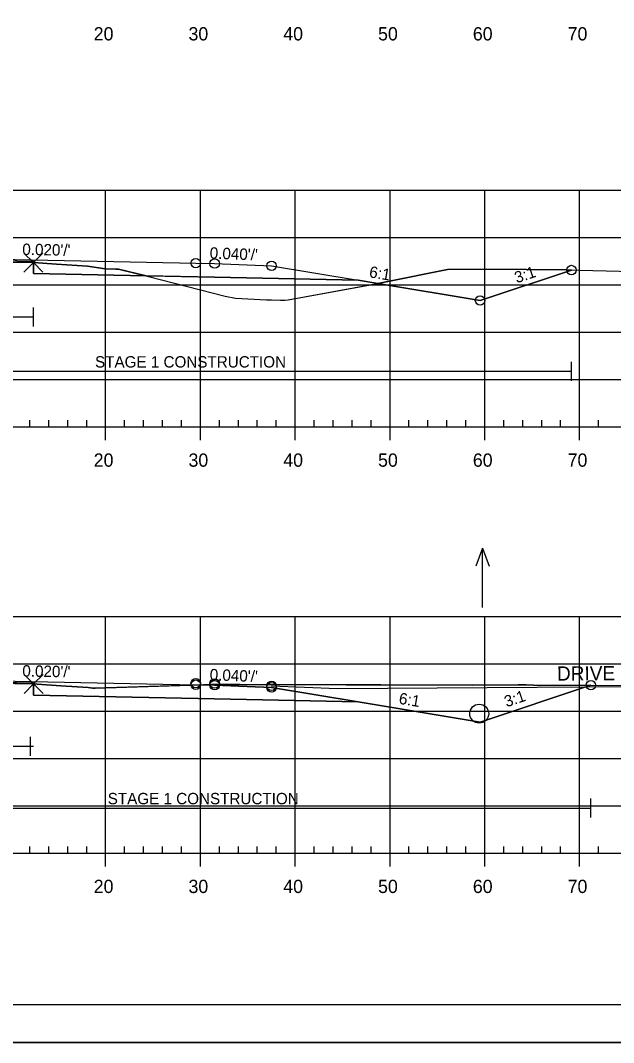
# Model space of a CAD drawing. Extents: x 1365647 to 1367999, y 387113 to 400173.
# Drawn here: x 1365905.1 to 1365967.7, y 389292.8 to 389400.7 of the extents above; entities that cross this region are included whole.
import ezdxf

# ---------------------------------------------------------------- set-up
doc = ezdxf.new("R2010")
doc.units = 0
for name, color, linetype in [('R_Alt Surface', 7, 'Continuous'), ('R_Axis', 7, 'Continuous'), ('R_Axis Annot', 7, 'Continuous'), ('R_Border', 7, 'Continuous'), ('R_Contours', 7, 'Continuous'), ('R_Drive', 7, 'Continuous'), ('R_Exist Surface', 7, 'Continuous'), ('R_Fin Surface', 7, 'Continuous'), ('R_Fin Surface Annot', 7, 'Continuous'), ('R_Grid', 7, 'Continuous'), ('R_No Plot', 7, 'Continuous'), ('R_Water', 7, 'Continuous'), ('R_Water Annot', 7, 'Continuous')]:
    doc.layers.add(name, color=color, linetype=linetype)

msp = doc.modelspace()

# ---------------------------------------------------------------- linework, layer by layer
at = {"layer": 'R_Alt Surface'}
for points in [[(1365847.47, 389373.25), (1365862.59, 389373.56), (1365882.65, 389373.96), (1365882.65, 389375.24), (1365894.09, 389375.47), (1365906.47, 389375.23), (1365906.47, 389373.94), (1365925.59, 389373.56), (1365940.72, 389373.25)], [(1365847.47, 389328.75), (1365862.59, 389329.05), (1365882.65, 389329.45), (1365882.65, 389330.74), (1365894.09, 389330.97), (1365906.48, 389330.72), (1365906.48, 389329.43), (1365925.59, 389329.05), (1365940.72, 389328.75)]]:
    msp.add_lwpolyline(points, dxfattribs=at)
at = {"layer": 'R_Axis'}
for p, q in [((1365906.09, 389357.76), (1365906.09, 389358.46)), ((1365908.09, 389357.76), (1365908.09, 389358.46)), ((1365910.09, 389357.76), (1365910.09, 389358.46)), ((1365912.09, 389357.76), (1365912.09, 389358.46)), ((1365916.09, 389357.76), (1365916.09, 389358.46)), ((1365918.09, 389357.76), (1365918.09, 389358.46)), ((1365920.09, 389357.76), (1365920.09, 389358.46)), ((1365922.09, 389357.76), (1365922.09, 389358.46)), ((1365926.09, 389357.76), (1365926.09, 389358.46)), ((1365928.09, 389357.76), (1365928.09, 389358.46)), ((1365930.09, 389357.76), (1365930.09, 389358.46)), ((1365932.09, 389357.76), (1365932.09, 389358.46)), ((1365936.09, 389357.76), (1365936.09, 389358.46)), ((1365938.09, 389357.76), (1365938.09, 389358.46)), ((1365940.09, 389357.76), (1365940.09, 389358.46)), ((1365942.09, 389357.76), (1365942.09, 389358.46)), ((1365946.09, 389357.76), (1365946.09, 389358.46)), ((1365948.09, 389357.76), (1365948.09, 389358.46)), ((1365950.09, 389357.76), (1365950.09, 389358.46)), ((1365952.09, 389357.76), (1365952.09, 389358.46)), ((1365956.09, 389357.76), (1365956.09, 389358.46)), ((1365958.09, 389357.76), (1365958.09, 389358.46)), ((1365960.09, 389357.76), (1365960.09, 389358.46)), ((1365962.09, 389357.76), (1365962.09, 389358.46)), ((1365966.09, 389357.76), (1365966.09, 389358.46)), ((1365749.09, 389357.76), (1366039.09, 389357.76)), ((1365914.09, 389356.36), (1365914.09, 389357.76)), ((1365924.09, 389356.36), (1365924.09, 389357.76)), ((1365934.09, 389356.36), (1365934.09, 389357.76)), ((1365944.09, 389356.36), (1365944.09, 389357.76)), ((1365954.09, 389356.36), (1365954.09, 389357.76)), ((1365964.09, 389356.36), (1365964.09, 389357.76)), ((1365749.09, 389312.76), (1366039.09, 389312.76)), ((1365906.09, 389312.76), (1365906.09, 389313.46)), ((1365908.09, 389312.76), (1365908.09, 389313.46)), ((1365910.09, 389312.76), (1365910.09, 389313.46)), ((1365912.09, 389312.76), (1365912.09, 389313.46)), ((1365914.09, 389311.36), (1365914.09, 389312.76)), ((1365916.09, 389312.76), (1365916.09, 389313.46)), ((1365918.09, 389312.76), (1365918.09, 389313.46)), ((1365920.09, 389312.76), (1365920.09, 389313.46)), ((1365922.09, 389312.76), (1365922.09, 389313.46)), ((1365924.09, 389311.36), (1365924.09, 389312.76)), ((1365926.09, 389312.76), (1365926.09, 389313.46)), ((1365928.09, 389312.76), (1365928.09, 389313.46)), ((1365930.09, 389312.76), (1365930.09, 389313.46)), ((1365932.09, 389312.76), (1365932.09, 389313.46)), ((1365934.09, 389311.36), (1365934.09, 389312.76)), ((1365936.09, 389312.76), (1365936.09, 389313.46)), ((1365938.09, 389312.76), (1365938.09, 389313.46)), ((1365940.09, 389312.76), (1365940.09, 389313.46)), ((1365942.09, 389312.76), (1365942.09, 389313.46)), ((1365944.09, 389311.36), (1365944.09, 389312.76)), ((1365946.09, 389312.76), (1365946.09, 389313.46)), ((1365948.09, 389312.76), (1365948.09, 389313.46)), ((1365950.09, 389312.76), (1365950.09, 389313.46)), ((1365952.09, 389312.76), (1365952.09, 389313.46)), ((1365954.09, 389311.36), (1365954.09, 389312.76)), ((1365956.09, 389312.76), (1365956.09, 389313.46)), ((1365958.09, 389312.76), (1365958.09, 389313.46)), ((1365960.09, 389312.76), (1365960.09, 389313.46)), ((1365962.09, 389312.76), (1365962.09, 389313.46)), ((1365964.09, 389311.36), (1365964.09, 389312.76)), ((1365966.09, 389312.76), (1365966.09, 389313.46))]:
    msp.add_line(p, q, dxfattribs=at)
at = {"layer": 'R_Border'}
msp.add_line((1366052.27, 389296.76), (1365736.09, 389296.76), dxfattribs=at)
at = {"layer": 'R_Contours'}
for p, q in [((1365906.47, 389375.11), (1365906.47, 389373.94)), ((1365953.59, 389371.11), (1365963.23, 389374.32)), ((1365906.47, 389373.94), (1365918.38, 389373.7)), ((1365942.8, 389372.91), (1365953.59, 389371.11)), ((1365906.48, 389330.63), (1365906.48, 389329.43)), ((1365924.42, 389330.53), (1365925.59, 389330.51)), ((1365940.72, 389328.75), (1365931.59, 389330.27))]:
    msp.add_line(p, q, dxfattribs=at)
for points in [[(1365882.65, 389374.98), (1365882.75, 389374.99), (1365883.61, 389375.03), (1365884.07, 389375.05), (1365886.28, 389375.1), (1365886.96, 389375.13), (1365888.85, 389375.19), (1365889.87, 389375.21), (1365893.18, 389375.27), (1365894.16, 389375.28), (1365894.38, 389375.28), (1365894.58, 389375.28), (1365895.49, 389375.3), (1365896.13, 389375.29), (1365899.12, 389375.24), (1365899.76, 389375.24), (1365902.44, 389375.2), (1365903.53, 389375.17), (1365906.47, 389375.11), (1365906.47, 389375.23), (1365894.09, 389375.47), (1365882.65, 389375.24)], [(1365906.47, 389375.11), (1365908.91, 389374.93), (1365912.16, 389374.73), (1365914.05, 389374.45), (1365915.16, 389374.43), (1365915.45, 389374.43), (1365918.38, 389373.7), (1365906.47, 389373.94)], [(1365942.8, 389372.91), (1365943.69, 389373.07), (1365950.15, 389374.38), (1365954.27, 389374.4), (1365962.71, 389374.33), (1365963.23, 389374.32), (1365953.59, 389371.11)], [(1365918.38, 389373.7), (1365918.6, 389373.65), (1365926.69, 389371.57), (1365927.78, 389371.34), (1365931.06, 389371.17), (1365931.59, 389371.18), (1365932.52, 389371.13), (1365932.98, 389371.15), (1365933.33, 389371.19), (1365942.8, 389372.91), (1365940.72, 389373.25), (1365925.59, 389373.56)], [(1365882.65, 389330.56), (1365882.71, 389330.56), (1365886.29, 389330.66), (1365886.78, 389330.68), (1365888.99, 389330.77), (1365892.13, 389330.78), (1365892.33, 389330.78), (1365892.51, 389330.79), (1365894.39, 389330.82), (1365894.53, 389330.83), (1365894.55, 389330.83), (1365894.83, 389330.82), (1365898.88, 389330.78), (1365899.2, 389330.78), (1365902.15, 389330.73), (1365902.48, 389330.72), (1365906.48, 389330.63), (1365906.48, 389330.72), (1365894.09, 389330.97), (1365882.65, 389330.74)], [(1365906.48, 389330.63), (1365906.87, 389330.6), (1365909.36, 389330.43), (1365912.24, 389330.24), (1365912.72, 389330.19), (1365912.97, 389330.17), (1365925.27, 389330.56), (1365928.27, 389330.58), (1365939.45, 389330.53), (1365943.13, 389330.54), (1365952.84, 389330.5), (1365957.61, 389330.52), (1365958.47, 389330.54), (1365960.01, 389330.47), (1365965.28, 389330.5), (1365953.59, 389326.6), (1365940.72, 389328.75), (1365925.59, 389329.05), (1365906.48, 389329.43)]]:
    msp.add_lwpolyline(points, close=True, dxfattribs=at)
for points in [[(1365918.38, 389373.7), (1365915.45, 389374.43), (1365915.16, 389374.43), (1365914.05, 389374.45), (1365912.16, 389374.73), (1365908.91, 389374.93), (1365906.47, 389375.11)], [(1365963.23, 389374.32), (1365962.71, 389374.33), (1365954.27, 389374.4), (1365950.15, 389374.38), (1365943.69, 389373.07), (1365942.8, 389372.91)], [(1365924.42, 389330.53), (1365912.97, 389330.17), (1365912.72, 389330.19), (1365912.24, 389330.24), (1365909.36, 389330.43), (1365906.87, 389330.6), (1365906.48, 389330.63)], [(1365965.28, 389330.5), (1365960.01, 389330.47), (1365958.47, 389330.54), (1365957.61, 389330.52), (1365952.84, 389330.5), (1365943.13, 389330.54), (1365939.45, 389330.53), (1365928.27, 389330.58), (1365925.27, 389330.56), (1365924.42, 389330.53)], [(1365931.59, 389330.27), (1365925.59, 389330.51), (1365924.42, 389330.53)], [(1365925.59, 389330.51), (1365931.59, 389330.27), (1365940.72, 389328.75), (1365953.59, 389326.6), (1365965.28, 389330.5)], [(1365965.28, 389330.5), (1365965.28, 389330.5)], [(1365906.48, 389329.43), (1365925.59, 389329.05), (1365940.72, 389328.75)]]:
    msp.add_lwpolyline(points, dxfattribs=at)
at = {"layer": 'R_Drive'}
for p, q in [((1365931.57, 389330.43), (1365938.56, 389330.16)), ((1365938.56, 389330.16), (1365979.08, 389330.4))]:
    msp.add_line(p, q, dxfattribs=at)
at = {"layer": 'R_Exist Surface'}
for points in [[(1365903.53, 389375.17), (1365906.47, 389375.11), (1365908.91, 389374.93), (1365912.16, 389374.73), (1365914.05, 389374.45), (1365915.16, 389374.43), (1365915.45, 389374.43), (1365918.6, 389373.65), (1365926.69, 389371.57), (1365927.78, 389371.34), (1365931.06, 389371.17), (1365931.59, 389371.18), (1365932.52, 389371.13), (1365932.98, 389371.15), (1365933.33, 389371.19), (1365943.69, 389373.07), (1365950.15, 389374.38), (1365954.27, 389374.4), (1365962.71, 389374.33), (1365975.26, 389374.01)], [(1365902.48, 389330.72), (1365906.48, 389330.63), (1365906.87, 389330.6), (1365909.36, 389330.43), (1365912.24, 389330.24), (1365912.72, 389330.19), (1365912.97, 389330.17), (1365925.27, 389330.56), (1365928.27, 389330.58), (1365939.45, 389330.53), (1365943.13, 389330.54), (1365952.84, 389330.5), (1365957.61, 389330.52), (1365958.47, 389330.54), (1365960.01, 389330.47), (1365965.53, 389330.5), (1365971.07, 389330.45)]]:
    msp.add_lwpolyline(points, dxfattribs=at)
at = {"layer": 'R_Fin Surface'}
for points in [[(1365825.77, 389374.05), (1365834.59, 389371.11), (1365847.47, 389373.25), (1365856.59, 389374.77), (1365862.59, 389375.01), (1365864.59, 389375.05), (1365894.09, 389375.64), (1365923.59, 389375.05), (1365925.59, 389375.01), (1365931.59, 389374.77), (1365940.72, 389373.25), (1365953.59, 389371.11), (1365963.23, 389374.32)], [(1365826.68, 389329.24), (1365834.59, 389326.6), (1365847.47, 389328.75), (1365856.59, 389330.27), (1365862.59, 389330.51), (1365864.59, 389330.55), (1365894.09, 389331.14), (1365923.59, 389330.55), (1365925.59, 389330.51), (1365931.59, 389330.27), (1365940.72, 389328.75), (1365953.59, 389326.6), (1365965.28, 389330.5)]]:
    msp.add_lwpolyline(points, dxfattribs=at)
at = {"layer": 'R_Grid'}
for p, q in [((1365749.09, 389382.76), (1366039.09, 389382.76)), ((1365914.09, 389357.76), (1365914.09, 389382.76)), ((1365924.09, 389357.76), (1365924.09, 389382.76)), ((1365934.09, 389357.76), (1365934.09, 389382.76)), ((1365944.09, 389357.76), (1365944.09, 389382.76)), ((1365954.09, 389357.76), (1365954.09, 389382.76)), ((1365964.09, 389357.76), (1365964.09, 389382.76)), ((1365749.09, 389377.76), (1366039.09, 389377.76)), ((1365749.09, 389372.76), (1366039.09, 389372.76)), ((1365749.09, 389367.76), (1366039.09, 389367.76)), ((1365749.09, 389362.76), (1366039.09, 389362.76)), ((1365749.09, 389357.76), (1366039.09, 389357.76)), ((1365749.09, 389337.76), (1366039.09, 389337.76)), ((1365914.09, 389312.76), (1365914.09, 389337.76)), ((1365924.09, 389312.76), (1365924.09, 389337.76)), ((1365934.09, 389312.76), (1365934.09, 389337.76)), ((1365944.09, 389312.76), (1365944.09, 389337.76)), ((1365954.09, 389312.76), (1365954.09, 389337.76)), ((1365964.09, 389312.76), (1365964.09, 389337.76)), ((1365749.09, 389332.76), (1366039.09, 389332.76)), ((1365749.09, 389327.76), (1366039.09, 389327.76)), ((1365749.09, 389322.76), (1366039.09, 389322.76)), ((1365749.09, 389317.76), (1366039.09, 389317.76)), ((1365749.09, 389312.76), (1366039.09, 389312.76))]:
    msp.add_line(p, q, dxfattribs=at)
at = {"layer": 'R_No Plot'}
msp.add_line((1365723.69, 389292.78), (1366057.03, 389292.78), dxfattribs=at)
msp.add_lwpolyline([(1365723.69, 389506.11), (1366057.03, 389506.11), (1366057.03, 389292.78), (1365723.69, 389292.78)], close=True, dxfattribs=at)
for points in [[(1365906.47, 389375.11), (1365905.47, 389376.11), (1365906.47, 389375.11), (1365905.47, 389374.11), (1365906.47, 389375.11), (1365907.47, 389374.11), (1365906.47, 389375.11), (1365907.47, 389376.11)], [(1365906.48, 389330.63), (1365905.48, 389331.63), (1365906.48, 389330.63), (1365905.48, 389329.63), (1365906.48, 389330.63), (1365907.48, 389329.63), (1365906.48, 389330.63), (1365907.48, 389331.63)]]:
    msp.add_lwpolyline(points, dxfattribs=at)
for centre in [(1365923.59, 389375.05), (1365923.59, 389375.05), (1365923.59, 389375.05), (1365923.59, 389375.05), (1365923.59, 389375.05), (1365925.59, 389375.01), (1365925.59, 389375.01), (1365925.59, 389375.01), (1365925.59, 389375.01), (1365925.59, 389375.01), (1365931.59, 389374.77), (1365931.59, 389374.77), (1365931.59, 389374.77), (1365931.59, 389374.77), (1365931.59, 389374.77), (1365963.23, 389374.32), (1365963.23, 389374.32), (1365953.59, 389371.11), (1365953.59, 389371.11), (1365953.59, 389371.11), (1365953.59, 389371.11), (1365953.59, 389371.11), (1365923.59, 389330.71), (1365923.59, 389330.71), (1365923.59, 389330.71), (1365925.59, 389330.67), (1365925.59, 389330.67), (1365925.59, 389330.67), (1365923.59, 389330.55), (1365923.59, 389330.55), (1365925.59, 389330.51), (1365925.59, 389330.51), (1365931.59, 389330.43), (1365931.59, 389330.43), (1365931.59, 389330.43), (1365931.59, 389330.27), (1365931.59, 389330.27), (1365965.28, 389330.5), (1365965.28, 389330.5)]:
    msp.add_circle(centre, 0.5, dxfattribs=at)
at = {"layer": 'R_Water'}
for p, q in [((1365906.47, 389368.37), (1365906.47, 389370.37)), ((1365882.65, 389369.37), (1365906.47, 389369.37)), ((1365963.23, 389362.64), (1365963.23, 389364.64)), ((1365882.65, 389363.64), (1365963.23, 389363.64)), ((1365906.15, 389323.05), (1365906.15, 389325.05)), ((1365882.65, 389324.06), (1365906.48, 389324.06)), ((1365965.28, 389316.53), (1365965.28, 389318.53)), ((1365882.65, 389317.53), (1365965.28, 389317.53))]:
    msp.add_line(p, q, dxfattribs=at)
msp.add_circle((1365953.5, 389327.49), 1, dxfattribs=at)
at = {"layer": 'R_Water Annot'}
for p, q in [((1365953.85, 389344.97), (1365953.15, 389343.05)), ((1365953.85, 389338.69), (1365953.85, 389344.97)), ((1365953.85, 389344.97), (1365954.55, 389343.05))]:
    msp.add_line(p, q, dxfattribs=at)

# ---------------------------------------------------------------- texts
at = {"layer": 'R_Axis Annot'}
for s, p in [('20', (1365912.83, 389398.56)), ('30', (1365922.83, 389398.56)), ('40', (1365932.83, 389398.56)), ('50', (1365942.83, 389398.56)), ('60', (1365952.83, 389398.56)), ('70', (1365962.83, 389398.56)), ('20', (1365912.83, 389353.56)), ('30', (1365922.83, 389353.56)), ('40', (1365932.83, 389353.56)), ('50', (1365942.83, 389353.56)), ('60', (1365952.83, 389353.56)), ('70', (1365962.83, 389353.56)), ('20', (1365912.83, 389308.56)), ('30', (1365922.83, 389308.56)), ('40', (1365932.83, 389308.56)), ('50', (1365942.83, 389308.56)), ('60', (1365952.83, 389308.56)), ('70', (1365962.83, 389308.56))]:
    msp.add_text(s, height=1.4, dxfattribs=at).set_placement(p)
at = {"layer": 'R_Drive'}
msp.add_text('DRIVE 1%', height=1.5, rotation=0.4108, dxfattribs=at).set_placement((1365961.71, 389330.98))
at = {"layer": 'R_Fin Surface Annot'}
for s, rotation, p in [("0.020'/'", 358.8542, (1365905.29, 389375.92)), ("0.040'/'", 357.7094, (1365925.05, 389375.54)), ('6:1', 350.5377, (1365941.83, 389373.57)), ('3:1', 18.4349, (1365957.46, 389372.92)), ("0.020'/'", 358.8542, (1365905.29, 389331.42)), ("0.040'/'", 357.7094, (1365925.05, 389331.03)), ('6:1', 350.5377, (1365944.96, 389328.55)), ('3:1', 18.4349, (1365956.38, 389328.16))]:
    msp.add_text(s, height=1.2, rotation=rotation, dxfattribs=at).set_placement(p)
at = {"layer": 'R_Water'}
for p in [(1365912.97, 389364.03), (1365914.31, 389317.93)]:
    msp.add_text('STAGE 1 CONSTRUCTION', height=1.2, dxfattribs=at).set_placement(p)

doc.saveas('drawing.dxf')
